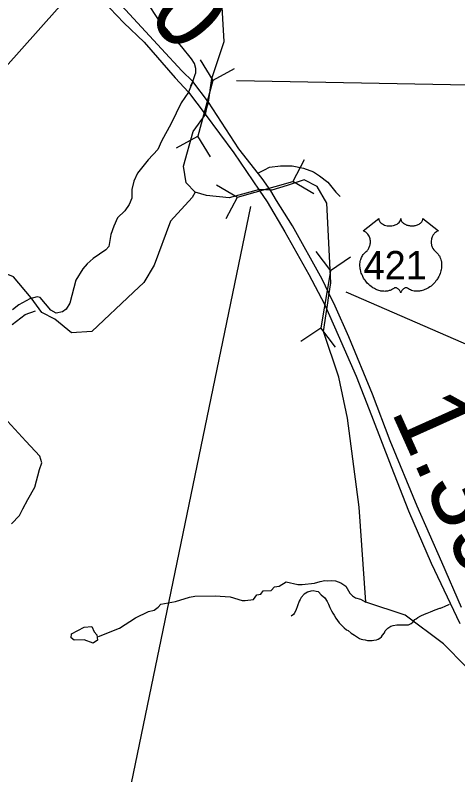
# Model space of a CAD drawing. Extents: x 1248224 to 1454986, y 825081 to 985870.
# Drawn here: x 1296958 to 1300002, y 886480 to 891703 of the extents above; entities that cross this region are included whole.
import ezdxf

# ---------------------------------------------------------------- set-up
doc = ezdxf.new("R2010")
doc.units = 0
for name, color, linetype in [('Exist Hydrographic Creek Single Shore', 7, 'Continuous'), ('Exist Hydrographic Misc Water Feature', 7, 'Continuous'), ('Exist Road Non-System Type 51', 7, 'Continuous'), ('Exist Road Primary US Divided Attributed', 7, 'Continuous'), ('Exist Road Primary US Mileage Hundredths English Label', 7, 'Continuous'), ('Exist Road Primary US Shield CELL', 7, 'Continuous'), ('Exist Road Primary US Shield Number Label', 7, 'Continuous'), ('Exist Road Primary US Structure Culvert CELL', 7, 'Continuous'), ('Exist Road Primary US Structure Culvert Number Label', 7, 'Continuous'), ('Exist Road Secondary Structure Culvert Number Label', 7, 'Continuous'), ('Exist Road Secondary Type 51 Attributed', 7, 'Continuous')]:
    doc.layers.add(name, color=color, linetype=linetype)

msp = doc.modelspace()

# ---------------------------------------------------------------- linework, layer by layer
at = {"layer": 'Exist Hydrographic Creek Single Shore'}
for points in [[(1298196.7, 890486.2), (1298134.3, 890550.9), (1298116.4, 890664.7), (1298181.1, 890903.4), (1298266.9, 891021.1), (1298276.9, 891065.7), (1298288.1, 891105.8), (1298311.5, 891268.7), (1298394.9, 891522.9), (1298376.4, 891839.8), (1298206.7, 892059.2), (1298090.7, 892120.3), (1297957.6, 892139.4)], [(1299079.2, 889528.2), (1299096.8, 889649), (1299105.6, 889710.4), (1299115.6, 889776.8), (1299129.3, 889863.8), (1299101.8, 890409.9), (1299034.2, 890525.1), (1298946.6, 890572.1), (1298827.8, 890533), (1298722.5, 890501.2), (1298679.1, 890503.5), (1298637.8, 890505.7), (1298430.5, 890446.6), (1298274.4, 890463.3), (1298196.7, 890486.2)], [(1298196.7, 890486.2), (1298174.7, 890450.9), (1298025.9, 890286.4), (1297912.8, 889985.6), (1297842.1, 889865.3), (1297771.4, 889798), (1297484.4, 889527.2), (1297344.9, 889520), (1297229.4, 889613.9), (1297140.4, 889659.6), (1297068.2, 889760.7)], [(1297068.2, 889760.7), (1296945.6, 889905.2), (1296837.3, 889948.5), (1296655.7, 889889.5), (1296387.4, 889774)], [(1300057.9, 887225.5), (1299903.8, 887379.6), (1299640.8, 887578.6), (1299370, 887666.8), (1299324.8, 888320.3), (1299244.4, 888933), (1299184.3, 889215.1), (1299079.2, 889528.2)]]:
    msp.add_lwpolyline(points, dxfattribs=at)
at = {"layer": 'Exist Hydrographic Misc Water Feature'}
for points in [[(1296936.2, 889575.4), (1297025.9, 889645), (1297096.5, 889669.8)], [(1297531.1, 887430.4), (1297674.7, 887489.1), (1297784.4, 887558.3), (1297873.6, 887602.5), (1297913.8, 887613.1), (1297942.3, 887633.1), (1297958.8, 887652.5), (1298059.5, 887671.8), (1298156.2, 887701.8), (1298192.5, 887708.5), (1298332.6, 887711.4), (1298436.5, 887704.5), (1298519.9, 887678.9), (1298539.9, 887677.7), (1298596.2, 887686.4), (1298619, 887718), (1298647.1, 887721.6), (1298663.7, 887745.1), (1298719.6, 887748), (1298740.4, 887771.4), (1298772.5, 887778.1), (1298821.4, 887807.5), (1298900.9, 887789.5), (1298932.9, 887788.9), (1299017.2, 887798.7), (1299055.4, 887809.4)], [(1299055.4, 887809.4), (1299087.8, 887814.9), (1299103.8, 887813.3), (1299136, 887817.1), (1299160, 887813.8), (1299197.9, 887800.8), (1299231.4, 887777.3), (1299260.2, 887729.3), (1299277.7, 887710.8), (1299299.2, 887696.3), (1299333.1, 887687.2), (1299370, 887666.8)], [(1297520.2, 887441.3), (1297523.3, 887405.1), (1297494.7, 887386.1), (1297431.3, 887407.8), (1297363.2, 887405.1), (1297343.6, 887421.8), (1297344.3, 887449.8), (1297431.4, 887495.7), (1297485.5, 887498.6), (1297500.7, 887462.2), (1297520.2, 887441.3)]]:
    msp.add_lwpolyline(points, dxfattribs=at)
at = {"layer": 'Exist Road Non-System Type 51'}
for p, q in [((1298178.9, 891247.3), (1298196.2, 891295.1)), ((1298178.9, 891247.3), (1298160.3, 891213.9)), ((1298630.9, 890620.2), (1298671.9, 890640.6))]:
    msp.add_line(p, q, dxfattribs=at)
for points in [[(1298196.2, 891295.1), (1298200.9, 891308.1), (1298200.9, 891337.2), (1298190.3, 891371.5), (1298170.9, 891404), (1298103.8, 891486.3), (1297999.6, 891609.6), (1297937.8, 891681.6), (1297871.6, 891781.8), (1297815.1, 891848.6), (1297760.4, 891903.5), (1297668.6, 891982.3)], [(1298671.9, 890640.6), (1298706.8, 890657.9), (1298782.8, 890668.2), (1298864, 890668.2), (1298939.9, 890651.1), (1299008.8, 890625.4), (1299051.2, 890597.9), (1299107.7, 890555.1), (1299164.2, 890486.6), (1299192.4, 890455.7)], [(1296933.1, 888205.9), (1296986.8, 888262.1), (1297011.2, 888308.5), (1297045.4, 888372), (1297091.7, 888457.5), (1297125.9, 888579.6), (1297140.2, 888624.6), (1297128, 888671), (1297030.4, 888773.6), (1296854.7, 888966.5)], [(1299043.4, 887737.8), (1299028.8, 887740.8), (1299006.8, 887744.6), (1298990.7, 887742.9), (1298968.5, 887735.3), (1298956.4, 887729.6), (1298946.3, 887721.8), (1298925.8, 887698.2), (1298917.5, 887686.3), (1298911.3, 887674.5), (1298900.6, 887642.6), (1298888, 887608.9), (1298877.6, 887589.1), (1298871.4, 887581.2), (1298857.2, 887571.5)], [(1299043.4, 887737.8), (1299062.9, 887718.2), (1299088.5, 887697.5), (1299104, 887671.1), (1299113.4, 887652.9), (1299121, 887630.8), (1299132.5, 887608.3), (1299142, 887592.1), (1299151.7, 887577.9), (1299163.3, 887557.7), (1299175, 887541.4), (1299186.5, 887525), (1299198.2, 887512.8), (1299210, 887502.5), (1299221.8, 887490.3), (1299237.6, 887477.9), (1299247.4, 887471.5), (1299268.9, 887453.1), (1299290.7, 887440.7), (1299298.5, 887434.5), (1299312.4, 887426), (1299326.2, 887417.7), (1299338.1, 887411.5), (1299350.1, 887411.2), (1299366, 887406.9), (1299382, 887404.4), (1299396, 887404.1), (1299414, 887403.8), (1299424, 887405.6), (1299442.1, 887407), (1299454.2, 887412.8), (1299466.4, 887420.5), (1299476.5, 887428.3), (1299484.8, 887440.2), (1299497.1, 887455.7), (1299503.6, 887469.6), (1299513.8, 887481.4), (1299522, 887489.2), (1299534.1, 887497), (1299542.3, 887502.8), (1299558.3, 887506.5), (1299582.5, 887511.8), (1299592.5, 887511.6), (1299596.5, 887511.6), (1299612.5, 887511.2), (1299624.5, 887510.8), (1299644.5, 887510.4), (1299662.5, 887512), (1299680.7, 887519.7), (1299693.1, 887529.2), (1299707.4, 887547), (1299715.6, 887552.8), (1299727.7, 887560.6), (1299748, 887572), (1299772.4, 887583.5), (1299790.6, 887591.1), (1299814.8, 887600.4), (1299847.1, 887613.8), (1299879.3, 887625), (1299882.9, 887626.4)], [(1299882.9, 887626.4), (1299899.5, 887632.6), (1299911.6, 887638.3), (1299945.6, 887653.7)]]:
    msp.add_lwpolyline(points, dxfattribs=at)
at = {"layer": 'Exist Road Primary US Divided Attributed'}
for points in [[(1298178.9, 891247.3), (1298104.7, 891321.4), (1297964, 891473.2), (1297661.1, 891799.7), (1297548.7, 891909.2), (1297063.6, 892352.4)], [(1297020.5, 892301.4), (1297506, 891859.9), (1297561, 891801.9), (1297705.4, 891650.6), (1297845.7, 891517.2), (1298058.8, 891273.4), (1298150, 891173.8)], [(1300028.2, 887630.2), (1299891.7, 887943.1), (1299722.3, 888327), (1299537.2, 888776.6), (1299416.1, 889097), (1299252.2, 889491.9), (1299159.1, 889703.2), (1299115.1, 889791.3), (1299070.4, 889887.8), (1298866.2, 890256.1), (1298755.8, 890429.6), (1298715.6, 890494.9), (1298655.8, 890580.7), (1298496.4, 890784), (1298288.1, 891105.8), (1298178.9, 891247.3)], [(1298150, 891173.8), (1298263.4, 891023.7), (1298461.3, 890758), (1298636.6, 890499.9), (1298691.7, 890419.7), (1298811.9, 890214.1), (1298977.2, 889920.9), (1299084.9, 889715.3), (1299180.1, 889502.3), (1299302.8, 889221.6), (1299408, 888950.8), (1299543.3, 888599.9), (1299663.5, 888294.1), (1299818.8, 887935.7), (1300016.6, 887519.6)]]:
    msp.add_lwpolyline(points, dxfattribs=at)
at = {"layer": 'Exist Road Primary US Shield CELL'}
msp.add_lwpolyline([(1299458.2, 890305.5), (1299458.5, 890301.1), (1299459.5, 890295.8), (1299460.4, 890293.1), (1299462.8, 890288), (1299466.8, 890281.9), (1299472.4, 890275.9), (1299478.8, 890270.7), (1299483.1, 890268), (1299490.3, 890264.1), (1299498.5, 890260.6), (1299507.7, 890258), (1299517, 890256.1), (1299527.3, 890255), (1299537.4, 890254.8), (1299548.3, 890255.6), (1299560.4, 890257.9), (1299565.9, 890259.4), (1299572.2, 890261.5), (1299577.9, 890263.9), (1299584.3, 890267.3), (1299589.4, 890270.5), (1299593.3, 890273.4), (1299599, 890278.8), (1299603.5, 890284.4), (1299605.4, 890287.6), (1299607, 890290.6), (1299609.2, 890297), (1299609.8, 890299.8), (1299610.3, 890305.7), (1299610.7, 890300.7), (1299611.2, 890297.7), (1299612, 890294.6), (1299613.2, 890291.4), (1299615.5, 890286.9), (1299618, 890283.2), (1299622.7, 890277.6), (1299625.7, 890274.8), (1299628.4, 890272.6), (1299635.6, 890267.6), (1299644.1, 890263.4), (1299648.2, 890261.6), (1299652.5, 890260), (1299657.9, 890258.4), (1299663.4, 890257.1), (1299669, 890256.2), (1299674.6, 890255.3), (1299680.4, 890254.9), (1299685.1, 890254.8), (1299690.9, 890254.8), (1299696.2, 890255.1), (1299701.7, 890255.8), (1299707.7, 890256.8), (1299712.5, 890257.8), (1299718.9, 890259.5), (1299724.7, 890261.6), (1299729.8, 890263.8), (1299736.4, 890267.3), (1299741.7, 890270.6), (1299745.6, 890273.7), (1299750.3, 890278), (1299754.6, 890283.1), (1299757.2, 890286.8), (1299759, 890290.6), (1299760.7, 890294.6), (1299761.8, 890298.9), (1299762.3, 890302.6), (1299762.4, 890305.8), (1299868.7, 890221.1), (1299866.2, 890220.2), (1299860.4, 890217.3), (1299855.8, 890214.6), (1299848.5, 890209.5), (1299845.3, 890206.7), (1299842.2, 890203.7), (1299839.3, 890200.6), (1299836.8, 890197.6), (1299833.7, 890193.4), (1299830.9, 890189.1), (1299828.2, 890184.4), (1299826.3, 890180.3), (1299823, 890171.7), (1299821.4, 890166.3), (1299820.4, 890161.8), (1299819.2, 890152.3), (1299818.9, 890147.8), (1299818.9, 890143.3), (1299819.1, 890138.6), (1299819.5, 890134.1), (1299820.4, 890129.4), (1299821.1, 890125.2), (1299822.4, 890120.1), (1299824.3, 890114.2), (1299826.6, 890108.5), (1299831.5, 890099.3), (1299837.7, 890089.9), (1299842.2, 890084.6), (1299846.6, 890080.1), (1299853.2, 890074.5), (1299856.7, 890071.4), (1299860.8, 890067.3), (1299867.4, 890059.6), (1299870.1, 890055.9), (1299872.9, 890051.9), (1299875.4, 890047.7), (1299877.9, 890043.1), (1299879.9, 890039.2), (1299883.6, 890030.1), (1299886.4, 890021.2), (1299887.6, 890016.6), (1299889.6, 890006.1), (1299890.3, 890001), (1299891.2, 889990.8), (1299891.2, 889978.5), (1299890.3, 889966.8), (1299888.1, 889953.2), (1299886.2, 889945), (1299883.4, 889935.6), (1299880.7, 889927.3), (1299875.9, 889915.2), (1299871.6, 889906.4), (1299866, 889896.1), (1299862.2, 889889.9), (1299857.7, 889883.2), (1299852.1, 889875.6), (1299845.6, 889867.4), (1299837.7, 889858.8), (1299831.4, 889852.5), (1299823.1, 889845.1), (1299818.1, 889840.9), (1299810.9, 889835.5), (1299801.2, 889829), (1299791.5, 889823.4), (1299783.3, 889819.2), (1299776, 889816.1), (1299766.6, 889812.5), (1299750.9, 889808.1), (1299745.2, 889806.9), (1299738.4, 889805.9), (1299732.1, 889805.3), (1299725.9, 889804.9), (1299717.6, 889804.9), (1299709.4, 889805.6), (1299701.6, 889806.7), (1299693.5, 889808.4), (1299685, 889810.9), (1299677.3, 889813.9), (1299669.6, 889817.8), (1299656.4, 889826), (1299652.6, 889828), (1299650.5, 889828.6), (1299645.4, 889828.9), (1299640.6, 889827.9), (1299635.7, 889825.9), (1299632.8, 889824.3), (1299628.9, 889821.8), (1299625.8, 889819.4), (1299622.2, 889815.9), (1299619.7, 889813), (1299617.8, 889810.8), (1299614.1, 889804.9), (1299612.8, 889802.2), (1299611.4, 889798.6), (1299610.2, 889793.3), (1299608.5, 889800), (1299606.5, 889804.4), (1299604.3, 889808.1), (1299601.9, 889811.5), (1299598.2, 889815.7), (1299594.9, 889818.9), (1299590.9, 889822.2), (1299586.6, 889824.8), (1299583.2, 889826.5), (1299580.1, 889827.7), (1299576.2, 889828.7), (1299573.1, 889828.9), (1299570.5, 889828.9), (1299567, 889828.1), (1299562.2, 889824.6), (1299557.6, 889821.5), (1299552.7, 889818.4), (1299546.8, 889815.2), (1299542.4, 889813.2), (1299537.3, 889811.2), (1299531.3, 889809.2), (1299524.7, 889807.5), (1299518, 889806.2), (1299512.1, 889805.3), (1299505.8, 889804.7), (1299500.1, 889804.5), (1299494.1, 889804.6), (1299488.5, 889805), (1299482.1, 889805.6), (1299474, 889806.8), (1299467.4, 889808.3), (1299460.3, 889810.2), (1299453.1, 889812.4), (1299445.4, 889815.4), (1299435.7, 889819.6), (1299429, 889823), (1299418.4, 889829.1), (1299406, 889837.7), (1299396.6, 889845.3), (1299389.7, 889851.5), (1299379.6, 889861.8), (1299373.7, 889868.6), (1299364.4, 889880.6), (1299358.4, 889889.3), (1299354.5, 889895.7), (1299348.9, 889906), (1299345.8, 889912.5), (1299341.8, 889921.9), (1299338.6, 889930.5), (1299336, 889938.7), (1299334.6, 889943.9), (1299332.5, 889953), (1299331.3, 889959.5), (1299330.1, 889968.3), (1299329.5, 889977.7), (1299329.3, 889986.3), (1299329.6, 889993.5), (1299330.4, 890001.8), (1299331.8, 890010.7), (1299333.5, 890018.3), (1299335, 890023.7), (1299337.3, 890030.4), (1299340.3, 890037.7), (1299343.8, 890044.8), (1299347.1, 890050.6), (1299351.3, 890056.9), (1299355.5, 890062.2), (1299360.9, 890068.1), (1299366.6, 890073.5), (1299371.7, 890077.7), (1299377.9, 890083.8), (1299381.1, 890087.4), (1299385, 890092.5), (1299388, 890097.2), (1299390.5, 890101.4), (1299393.7, 890107.6), (1299395.7, 890112.3), (1299398.1, 890119.4), (1299399.3, 890124.5), (1299400.6, 890130.9), (1299401.4, 890137), (1299401.7, 890144.6), (1299401.5, 890150.9), (1299400.7, 890158.2), (1299399.3, 890165.3), (1299397.7, 890171.4), (1299395, 890178.5), (1299392.6, 890183.6), (1299388.5, 890190.6), (1299384, 890197.1), (1299379.3, 890202.3), (1299374.6, 890207), (1299370.1, 890210.6), (1299365.8, 890213.6), (1299360.4, 890216.9), (1299355.2, 890219.5), (1299351.9, 890220.8)], close=True, dxfattribs=at)
at = {"layer": 'Exist Road Primary US Structure Culvert CELL'}
for p, q in [((1298229.3, 891396.2), (1298316.5, 891254.3)), ((1298463, 891333.6), (1298316.5, 891254.3)), ((1298316.5, 891254.3), (1298213.7, 890871)), ((1298067.2, 890791.8), (1298213.7, 890871)), ((1298300.8, 890729.1), (1298213.7, 890871)), ((1298945.4, 890707.9), (1298868, 890560.4)), ((1298343, 890538), (1298486.1, 890452.7)), ((1298486.1, 890452.7), (1298868, 890560.4)), ((1299011, 890475.1), (1298868, 890560.4)), ((1298408.7, 890305.2), (1298486.1, 890452.7)), ((1299026.5, 890078.9), (1299126.6, 889945.8)), ((1299264.9, 890038.6), (1299126.6, 889945.8)), ((1299126.6, 889945.8), (1299060.4, 889554.6)), ((1298922.1, 889461.8), (1299060.4, 889554.6)), ((1299160.6, 889421.5), (1299060.4, 889554.6))]:
    msp.add_line(p, q, dxfattribs=at)
at = {"layer": 'Exist Road Primary US Structure Culvert Number Label'}
for points in [[(1298480.6, 891255), (1300076, 891224.4), (1301431, 891400), (1303062, 892203)], [(1297358.1, 891872.2), (1296308.8, 890695.7), (1294095.6, 888226.2)]]:
    msp.add_lwpolyline(points, dxfattribs=at)
at = {"layer": 'Exist Road Secondary Structure Culvert Number Label'}
msp.add_line((1298575.8, 890388.5), (1297624.5, 885793.5), dxfattribs=at)
msp.add_lwpolyline([(1299232.3, 889800.4), (1300143.9, 889404), (1301095.1, 890394.9), (1302561.6, 890830.8)], dxfattribs=at)
at = {"layer": 'Exist Road Secondary Type 51 Attributed'}
msp.add_line((1298178.9, 891247.3), (1298150, 891173.8), dxfattribs=at)
msp.add_lwpolyline([(1298150, 891173.8), (1298099.6, 891101.2), (1298030.9, 890958.6), (1297963.8, 890836.2), (1297938.7, 890780.8), (1297873.3, 890708.7), (1297797.9, 890616.5), (1297772.7, 890561.1), (1297761, 890504.1), (1297759.6, 890444.8), (1297742.8, 890402.8), (1297712.7, 890359.2), (1297662.4, 890308.9), (1297635.6, 890251.9), (1297615.4, 890196.5), (1297602, 890112.6), (1297580.2, 890089.1), (1297493.1, 890030.4), (1297453.5, 889994.5), (1297423.3, 889959.3), (1297374.7, 889880.4), (1297334.5, 889722.7), (1297307.7, 889682.5), (1297284.2, 889664), (1297238.9, 889654), (1297203.7, 889675.8), (1297130.3, 889762), (1297108.6, 889766.9), (1297058.1, 889753.6), (1296983.5, 889712.7), (1296938.9, 889677.5)], dxfattribs=at)

# ---------------------------------------------------------------- texts
at = {"layer": 'Exist Road Primary US Mileage Hundredths English Label'}
for s, rotation, p in [('.30', 311.5869, (1297482, 892115.3)), ('1.39', 294.1804, (1299540.4, 888982))]:
    msp.add_text(s, height=500, rotation=rotation, dxfattribs=at).set_placement(p)
at = {"layer": 'Exist Road Primary US Shield Number Label'}
msp.add_text('421', height=195, dxfattribs=at).set_placement((1299354.3, 889886.7))

doc.saveas('drawing.dxf')
